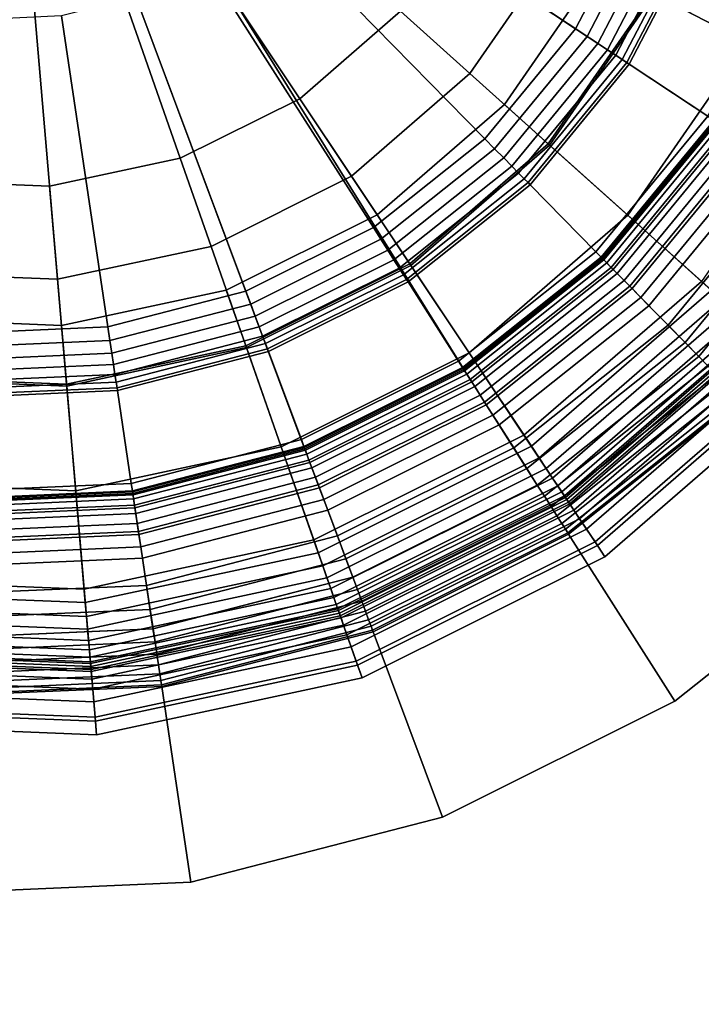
# Model space of a CAD drawing. Extents: x -43.1 to 43.1, y -41.3 to 41.3.
# Tile 338 of 656: x 12.76 to 13.528, y -14.77 to -13.661. Entities that reach past the tile are written whole.
import ezdxf

# ---------------------------------------------------------------- set-up
doc = ezdxf.new("R2010")
doc.units = 0
for name, color, linetype in [('LAMP', 7, 'CONTINUOUS'), ('LAMP_SUPPORT', 18, 'CONTINUOUS'), ('METAL_BASE', 254, 'CONTINUOUS')]:
    doc.layers.add(name, color=color, linetype=linetype)

msp = doc.modelspace()

# ---------------------------------------------------------------- linework, layer by layer
at = {"layer": 'LAMP'}
for points in [[(12.6171, -13.9975, 49.367), (12.8069, -14.0051, 49.367), (12.7422, -13.2504, 49.367), (12.4353, -13.9429, 49.367)], [(12.7934, -13.8484, 52.4972), (12.6431, -13.8424, 52.4972), (12.7422, -13.2504, 52.4972), (12.9405, -13.8169, 52.4972)], [(12.9925, -13.9653, 49.367), (13.1624, -13.8806, 49.367), (12.7422, -13.2504, 49.367), (12.8069, -14.0051, 49.367)], [(13.0752, -13.7498, 52.4972), (12.9405, -13.8169, 52.4972), (12.7422, -13.2504, 52.4972), (13.1889, -13.6513, 52.4972)], [(13.3059, -13.7563, 49.367), (13.414, -13.6002, 49.367), (12.7422, -13.2504, 49.367), (13.1624, -13.8806, 49.367)], [(13.662, -13.4645, 52.3306), (13.5799, -13.6865, 52.3306), (13.4729, -13.6308, 52.4176), (13.5445, -13.4372, 52.4176)], [(13.5466, -13.4376, 49.8664), (13.4748, -13.6318, 49.8664), (13.692, -13.7449, 49.8588), (13.7851, -13.4931, 49.8588)], [(13.3678, -13.5761, 52.4759), (13.2671, -13.7215, 52.4759), (13.1889, -13.6513, 52.4972), (13.2745, -13.5276, 52.4972)], [(13.4729, -13.6308, 52.4176), (13.3553, -13.8006, 52.4176), (13.2671, -13.7215, 52.4759), (13.3678, -13.5761, 52.4759)], [(13.414, -13.6002, 49.367), (13.3059, -13.7563, 49.367), (13.3569, -13.8021, 49.8664), (13.4748, -13.6318, 49.8664)], [(13.5799, -13.6865, 52.3306), (13.4451, -13.8811, 52.3306), (13.3553, -13.8006, 52.4176), (13.4729, -13.6308, 52.4176)], [(13.4748, -13.6318, 49.8664), (13.3569, -13.8021, 49.8664), (13.5392, -13.9656, 49.8588), (13.692, -13.7449, 49.8588)], [(13.2671, -13.7215, 52.4759), (13.1335, -13.8372, 52.4759), (13.0752, -13.7498, 52.4972), (13.1889, -13.6513, 52.4972)], [(13.6786, -13.7379, 52.2234), (13.5279, -13.9555, 52.2234), (13.4451, -13.8811, 52.3306), (13.5799, -13.6865, 52.3306)], [(13.3553, -13.8006, 52.4176), (13.1993, -13.9358, 52.4176), (13.1335, -13.8372, 52.4759), (13.2671, -13.7215, 52.4759)], [(13.1335, -13.8372, 52.4759), (12.9753, -13.9161, 52.4759), (12.9405, -13.8169, 52.4972), (13.0752, -13.7498, 52.4972)], [(13.3059, -13.7563, 49.367), (13.1624, -13.8806, 49.367), (13.2004, -13.9376, 49.8664), (13.3569, -13.8021, 49.8664)], [(13.4451, -13.8811, 52.3306), (13.2662, -14.0361, 52.3306), (13.1993, -13.9358, 52.4176), (13.3553, -13.8006, 52.4176)], [(13.3569, -13.8021, 49.8664), (13.2004, -13.9376, 49.8664), (13.3363, -14.1413, 49.8588), (13.5392, -13.9656, 49.8588)], [(12.9753, -13.9161, 52.4759), (12.8024, -13.9532, 52.4759), (12.7934, -13.8484, 52.4972), (12.9405, -13.8169, 52.4972)], [(13.1993, -13.9358, 52.4176), (13.0144, -14.028, 52.4176), (12.9753, -13.9161, 52.4759), (13.1335, -13.8372, 52.4759)], [(12.8024, -13.9532, 52.4759), (12.6257, -13.9461, 52.4759), (12.6431, -13.8424, 52.4972), (12.7934, -13.8484, 52.4972)], [(13.1624, -13.8806, 49.367), (12.9925, -13.9653, 49.367), (13.0152, -14.03, 49.8664), (13.2004, -13.9376, 49.8664)], [(13.5279, -13.9555, 52.2234), (13.3279, -14.1287, 52.2234), (13.2662, -14.0361, 52.3306), (13.4451, -13.8811, 52.3306)], [(13.0144, -14.028, 52.4176), (12.8125, -14.0712, 52.4176), (12.8024, -13.9532, 52.4759), (12.9753, -13.9161, 52.4759)], [(13.2662, -14.0361, 52.3306), (13.0543, -14.1418, 52.3306), (13.0144, -14.028, 52.4176), (13.1993, -13.9358, 52.4176)], [(13.2004, -13.9376, 49.8664), (13.0152, -14.03, 49.8664), (13.0961, -14.2611, 49.8588), (13.3363, -14.1413, 49.8588)], [(12.8125, -14.0712, 52.4176), (12.6062, -14.063, 52.4176), (12.6257, -13.9461, 52.4759), (12.8024, -13.9532, 52.4759)], [(13.5954, -14.016, 52.1042), (13.3782, -14.2041, 52.1042), (13.3279, -14.1287, 52.2234), (13.5279, -13.9555, 52.2234)], [(12.9925, -13.9653, 49.367), (12.8069, -14.0051, 49.367), (12.8127, -14.0734, 49.8664), (13.0152, -14.03, 49.8664)], [(13.5392, -13.9656, 49.8588), (13.3363, -14.1413, 49.8588), (13.345, -14.1543, 49.8601), (13.5508, -13.976, 49.8601)], [(13.5508, -13.976, 49.8601), (13.345, -14.1543, 49.8601), (13.353, -14.1663, 49.8647), (13.5616, -13.9857, 49.8647)], [(13.5616, -13.9857, 49.8647), (13.353, -14.1663, 49.8647), (13.3601, -14.177, 49.8722), (13.5711, -13.9942, 49.8722)], [(13.5711, -13.9942, 49.8722), (13.3601, -14.177, 49.8722), (13.366, -14.1859, 49.8822), (13.5791, -14.0014, 49.8822)], [(12.8069, -14.0051, 49.367), (12.6171, -13.9975, 49.367), (12.6058, -14.0651, 49.8664), (12.8127, -14.0734, 49.8664)], [(13.5791, -14.0014, 49.8822), (13.366, -14.1859, 49.8822), (13.3706, -14.1927, 49.8943), (13.5852, -14.0068, 49.8943)], [(13.5852, -14.0068, 49.8943), (13.3706, -14.1927, 49.8943), (13.3735, -14.1971, 49.9082), (13.5891, -14.0104, 49.9082)], [(13.5891, -14.0104, 49.9082), (13.3735, -14.1971, 49.9082), (13.3746, -14.1988, 49.9233), (13.5906, -14.0117, 49.9233)], [(13.5906, -14.0117, 49.9233), (13.3746, -14.1988, 49.9233), (13.3763, -14.2013, 50.1573), (13.5929, -14.0137, 50.1573)], [(13.5929, -14.0137, 50.1573), (13.3763, -14.2013, 50.1573), (13.3795, -14.2061, 50.4272), (13.5972, -14.0176, 50.4272)], [(13.639, -14.0551, 51.9815), (13.4107, -14.2529, 51.9815), (13.3782, -14.2041, 52.1042), (13.5954, -14.016, 52.1042)], [(13.0543, -14.1418, 52.3306), (12.8228, -14.1914, 52.3306), (12.8125, -14.0712, 52.4176), (13.0144, -14.028, 52.4176)], [(13.5972, -14.0176, 50.4272), (13.3795, -14.2061, 50.4272), (13.3843, -14.2133, 50.7202), (13.6036, -14.0234, 50.7202)], [(13.6036, -14.0234, 50.7202), (13.3843, -14.2133, 50.7202), (13.3906, -14.2228, 51.0232), (13.6121, -14.031, 51.0232)], [(13.0152, -14.03, 49.8664), (12.8127, -14.0734, 49.8664), (12.8336, -14.3174, 49.8588), (13.0961, -14.2611, 49.8588)], [(13.3279, -14.1287, 52.2234), (13.0911, -14.2468, 52.2234), (13.0543, -14.1418, 52.3306), (13.2662, -14.0361, 52.3306)], [(13.6121, -14.031, 51.0232), (13.3906, -14.2228, 51.0232), (13.3986, -14.2347, 51.3235), (13.6227, -14.0405, 51.3235)], [(13.6227, -14.0405, 51.3235), (13.3986, -14.2347, 51.3235), (13.4081, -14.2489, 51.6079), (13.6355, -14.052, 51.6079)], [(13.6355, -14.052, 51.6079), (13.4081, -14.2489, 51.6079), (13.4192, -14.2656, 51.8637), (13.6504, -14.0653, 51.8637)], [(13.6504, -14.0653, 51.8637), (13.4192, -14.2656, 51.8637), (13.4107, -14.2529, 51.9815), (13.639, -14.0551, 51.9815)], [(12.8127, -14.0734, 49.8664), (12.6058, -14.0651, 49.8664), (12.5654, -14.3066, 49.8588), (12.8336, -14.3174, 49.8588)], [(12.8228, -14.1914, 52.3306), (12.5863, -14.1819, 52.3306), (12.6062, -14.063, 52.4176), (12.8125, -14.0712, 52.4176)], [(13.3782, -14.2041, 52.1042), (13.121, -14.3323, 52.1042), (13.0911, -14.2468, 52.2234), (13.3279, -14.1287, 52.2234)], [(13.0911, -14.2468, 52.2234), (12.8323, -14.3023, 52.2234), (12.8228, -14.1914, 52.3306), (13.0543, -14.1418, 52.3306)], [(13.3363, -14.1413, 49.8588), (13.0961, -14.2611, 49.8588), (13.1013, -14.2759, 49.8601), (13.345, -14.1543, 49.8601)], [(13.345, -14.1543, 49.8601), (13.1013, -14.2759, 49.8601), (13.106, -14.2895, 49.8647), (13.353, -14.1663, 49.8647)], [(13.353, -14.1663, 49.8647), (13.106, -14.2895, 49.8647), (13.1102, -14.3015, 49.8722), (13.3601, -14.177, 49.8722)], [(12.8323, -14.3023, 52.2234), (12.5679, -14.2917, 52.2234), (12.5863, -14.1819, 52.3306), (12.8228, -14.1914, 52.3306)], [(13.3601, -14.177, 49.8722), (13.1102, -14.3015, 49.8722), (13.1138, -14.3117, 49.8822), (13.366, -14.1859, 49.8822)], [(13.366, -14.1859, 49.8822), (13.1138, -14.3117, 49.8822), (13.1165, -14.3194, 49.8943), (13.3706, -14.1927, 49.8943)], [(13.3706, -14.1927, 49.8943), (13.1165, -14.3194, 49.8943), (13.1183, -14.3244, 49.9082), (13.3735, -14.1971, 49.9082)], [(13.3735, -14.1971, 49.9082), (13.1183, -14.3244, 49.9082), (13.1189, -14.3263, 49.9233), (13.3746, -14.1988, 49.9233)], [(13.3746, -14.1988, 49.9233), (13.1189, -14.3263, 49.9233), (13.1199, -14.3291, 50.1573), (13.3763, -14.2013, 50.1573)], [(13.3763, -14.2013, 50.1573), (13.1199, -14.3291, 50.1573), (13.1218, -14.3346, 50.4272), (13.3795, -14.2061, 50.4272)], [(13.4107, -14.2529, 51.9815), (13.1404, -14.3877, 51.9815), (13.121, -14.3323, 52.1042), (13.3782, -14.2041, 52.1042)], [(13.3795, -14.2061, 50.4272), (13.1218, -14.3346, 50.4272), (13.1247, -14.3428, 50.7202), (13.3843, -14.2133, 50.7202)], [(13.3843, -14.2133, 50.7202), (13.1247, -14.3428, 50.7202), (13.1285, -14.3535, 51.0232), (13.3906, -14.2228, 51.0232)], [(13.3906, -14.2228, 51.0232), (13.1285, -14.3535, 51.0232), (13.1332, -14.367, 51.3235), (13.3986, -14.2347, 51.3235)], [(13.3986, -14.2347, 51.3235), (13.1332, -14.367, 51.3235), (13.1388, -14.3832, 51.6079), (13.4081, -14.2489, 51.6079)], [(13.121, -14.3323, 52.1042), (12.8401, -14.3926, 52.1042), (12.8323, -14.3023, 52.2234), (13.0911, -14.2468, 52.2234)], [(13.4081, -14.2489, 51.6079), (13.1388, -14.3832, 51.6079), (13.1455, -14.4021, 51.8637), (13.4192, -14.2656, 51.8637)], [(13.0961, -14.2611, 49.8588), (12.8336, -14.3174, 49.8588), (12.835, -14.3329, 49.8601), (13.1013, -14.2759, 49.8601)], [(13.4192, -14.2656, 51.8637), (13.1455, -14.4021, 51.8637), (13.1404, -14.3877, 51.9815), (13.4107, -14.2529, 51.9815)], [(13.1013, -14.2759, 49.8601), (12.835, -14.3329, 49.8601), (12.8362, -14.3473, 49.8647), (13.106, -14.2895, 49.8647)], [(12.8401, -14.3926, 52.1042), (12.553, -14.381, 52.1042), (12.5679, -14.2917, 52.2234), (12.8323, -14.3023, 52.2234)], [(13.106, -14.2895, 49.8647), (12.8362, -14.3473, 49.8647), (12.8373, -14.3601, 49.8722), (13.1102, -14.3015, 49.8722)], [(13.1102, -14.3015, 49.8722), (12.8373, -14.3601, 49.8722), (12.8382, -14.3707, 49.8822), (13.1138, -14.3117, 49.8822)], [(12.8336, -14.3174, 49.8588), (12.5654, -14.3066, 49.8588), (12.5628, -14.322, 49.8601), (12.835, -14.3329, 49.8601)], [(13.1138, -14.3117, 49.8822), (12.8382, -14.3707, 49.8822), (12.8389, -14.3789, 49.8943), (13.1165, -14.3194, 49.8943)], [(12.835, -14.3329, 49.8601), (12.5628, -14.322, 49.8601), (12.5605, -14.3362, 49.8647), (12.8362, -14.3473, 49.8647)], [(13.1165, -14.3194, 49.8943), (12.8389, -14.3789, 49.8943), (12.8394, -14.3842, 49.9082), (13.1183, -14.3244, 49.9082)], [(13.1183, -14.3244, 49.9082), (12.8394, -14.3842, 49.9082), (12.8395, -14.3861, 49.9233), (13.1189, -14.3263, 49.9233)], [(13.1189, -14.3263, 49.9233), (12.8395, -14.3861, 49.9233), (12.8398, -14.3892, 50.1573), (13.1199, -14.3291, 50.1573)], [(12.8362, -14.3473, 49.8647), (12.5605, -14.3362, 49.8647), (12.5583, -14.3489, 49.8722), (12.8373, -14.3601, 49.8722)], [(13.1199, -14.3291, 50.1573), (12.8398, -14.3892, 50.1573), (12.8403, -14.395, 50.4272), (13.1218, -14.3346, 50.4272)], [(13.1404, -14.3877, 51.9815), (12.8451, -14.451, 51.9815), (12.8401, -14.3926, 52.1042), (13.121, -14.3323, 52.1042)], [(13.1218, -14.3346, 50.4272), (12.8403, -14.395, 50.4272), (12.841, -14.4036, 50.7202), (13.1247, -14.3428, 50.7202)], [(12.8373, -14.3601, 49.8722), (12.5583, -14.3489, 49.8722), (12.5566, -14.3594, 49.8822), (12.8382, -14.3707, 49.8822)], [(13.1247, -14.3428, 50.7202), (12.841, -14.4036, 50.7202), (12.842, -14.4149, 51.0232), (13.1285, -14.3535, 51.0232)], [(12.8382, -14.3707, 49.8822), (12.5566, -14.3594, 49.8822), (12.5552, -14.3675, 49.8943), (12.8389, -14.3789, 49.8943)], [(13.1285, -14.3535, 51.0232), (12.842, -14.4149, 51.0232), (12.8432, -14.4292, 51.3235), (13.1332, -14.367, 51.3235)], [(12.8389, -14.3789, 49.8943), (12.5552, -14.3675, 49.8943), (12.5543, -14.3728, 49.9082), (12.8394, -14.3842, 49.9082)], [(13.1332, -14.367, 51.3235), (12.8432, -14.4292, 51.3235), (12.8447, -14.4462, 51.6079), (13.1388, -14.3832, 51.6079)], [(12.8451, -14.451, 51.9815), (12.5433, -14.4389, 51.9815), (12.553, -14.381, 52.1042), (12.8401, -14.3926, 52.1042)], [(12.8398, -14.3892, 50.1573), (12.5535, -14.3777, 50.1573), (12.5526, -14.3834, 50.4272), (12.8403, -14.395, 50.4272)], [(12.8395, -14.3861, 49.9233), (12.554, -14.3747, 49.9233), (12.5535, -14.3777, 50.1573), (12.8398, -14.3892, 50.1573)], [(12.8394, -14.3842, 49.9082), (12.5543, -14.3728, 49.9082), (12.554, -14.3747, 49.9233), (12.8395, -14.3861, 49.9233)], [(13.1388, -14.3832, 51.6079), (12.8447, -14.4462, 51.6079), (12.8464, -14.4662, 51.8637), (13.1455, -14.4021, 51.8637)], [(12.841, -14.4036, 50.7202), (12.5511, -14.3919, 50.7202), (12.5493, -14.4032, 51.0232), (12.842, -14.4149, 51.0232)], [(12.8403, -14.395, 50.4272), (12.5526, -14.3834, 50.4272), (12.5511, -14.3919, 50.7202), (12.841, -14.4036, 50.7202)], [(13.1455, -14.4021, 51.8637), (12.8464, -14.4662, 51.8637), (12.8451, -14.451, 51.9815), (13.1404, -14.3877, 51.9815)], [(12.842, -14.4149, 51.0232), (12.5493, -14.4032, 51.0232), (12.5469, -14.4172, 51.3235), (12.8432, -14.4292, 51.3235)], [(12.8432, -14.4292, 51.3235), (12.5469, -14.4172, 51.3235), (12.5441, -14.4342, 51.6079), (12.8447, -14.4462, 51.6079)], [(12.8447, -14.4462, 51.6079), (12.5441, -14.4342, 51.6079), (12.5408, -14.4539, 51.8637), (12.8464, -14.4662, 51.8637)], [(12.8464, -14.4662, 51.8637), (12.5408, -14.4539, 51.8637), (12.5433, -14.4389, 51.9815), (12.8451, -14.451, 51.9815)]]:
    msp.add_3dface(points, dxfattribs=at)
at = {"layer": 'LAMP_SUPPORT'}
for points in [[(12.7655, -13.2602, 48.7749), (12.7694, -13.246, 48.7749), (13.6352, -13.5975, 48.7749), (13.5429, -13.7748, 48.7749)], [(12.7539, -13.2694, 48.7749), (12.7655, -13.2602, 48.7749), (13.2593, -14.0534, 48.7749), (13.0804, -14.1426, 48.7749)], [(12.7655, -13.2602, 48.7749), (13.5429, -13.7748, 48.7749), (13.4157, -13.929, 48.7749), (13.2593, -14.0534, 48.7749)], [(12.7539, -13.2694, 48.7749), (13.0804, -14.1426, 48.7749), (12.8869, -14.1927, 48.7749), (12.6872, -14.2014, 48.7749)], [(13.3862, -13.6711, 44.9914), (13.4603, -13.5286, 44.9914), (13.1308, -13.3988, 44.9914), (13.0909, -13.4756, 44.9914)], [(13.284, -13.795, 44.9914), (13.3862, -13.6711, 44.9914), (13.0909, -13.4756, 44.9914), (13.0358, -13.5424, 44.9914)], [(13.3992, -13.6796, 44.9931), (13.4748, -13.5343, 44.9931), (13.4603, -13.5286, 44.9914), (13.3862, -13.6711, 44.9914)], [(13.4112, -13.6876, 44.9979), (13.4883, -13.5396, 44.9979), (13.4748, -13.5343, 44.9931), (13.3992, -13.6796, 44.9931)], [(13.422, -13.6948, 45.0055), (13.5003, -13.5444, 45.0055), (13.4883, -13.5396, 44.9979), (13.4112, -13.6876, 44.9979)], [(13.1583, -13.895, 44.9914), (13.284, -13.795, 44.9914), (13.0358, -13.5424, 44.9914), (12.9681, -13.5963, 44.9914)], [(13.4313, -13.7009, 45.0155), (13.5106, -13.5484, 45.0155), (13.5003, -13.5444, 45.0055), (13.422, -13.6948, 45.0055)], [(13.4387, -13.7058, 45.0276), (13.5189, -13.5517, 45.0276), (13.5106, -13.5484, 45.0155), (13.4313, -13.7009, 45.0155)], [(13.4439, -13.7092, 45.0415), (13.5247, -13.554, 45.0415), (13.5189, -13.5517, 45.0276), (13.4387, -13.7058, 45.0276)], [(13.4466, -13.711, 45.0568), (13.5277, -13.5552, 45.0568), (13.5247, -13.554, 45.0415), (13.4439, -13.7092, 45.0415)], [(13.535, -13.7696, 46.0789), (13.6264, -13.594, 46.0789), (13.5277, -13.5552, 45.0568), (13.4466, -13.711, 45.0568)], [(13.0146, -13.9666, 44.9914), (13.1583, -13.895, 44.9914), (12.9681, -13.5963, 44.9914), (12.8906, -13.6349, 44.9914)], [(12.8591, -14.0068, 44.9914), (13.0146, -13.9666, 44.9914), (12.8906, -13.6349, 44.9914), (12.8068, -13.6566, 44.9914)], [(12.6987, -14.0138, 44.9914), (12.8591, -14.0068, 44.9914), (12.8068, -13.6566, 44.9914), (12.7203, -13.6604, 44.9914)], [(13.2949, -13.8061, 44.9931), (13.3992, -13.6796, 44.9931), (13.3862, -13.6711, 44.9914), (13.284, -13.795, 44.9914)], [(13.3051, -13.8164, 44.9979), (13.4112, -13.6876, 44.9979), (13.3992, -13.6796, 44.9931), (13.2949, -13.8061, 44.9931)], [(13.3141, -13.8256, 45.0055), (13.422, -13.6948, 45.0055), (13.4112, -13.6876, 44.9979), (13.3051, -13.8164, 44.9979)], [(13.3219, -13.8335, 45.0155), (13.4313, -13.7009, 45.0155), (13.422, -13.6948, 45.0055), (13.3141, -13.8256, 45.0055)], [(13.3281, -13.8399, 45.0276), (13.4387, -13.7058, 45.0276), (13.4313, -13.7009, 45.0155), (13.3219, -13.8335, 45.0155)], [(13.3325, -13.8443, 45.0415), (13.4439, -13.7092, 45.0415), (13.4387, -13.7058, 45.0276), (13.3281, -13.8399, 45.0276)], [(13.3348, -13.8467, 45.0568), (13.4466, -13.711, 45.0568), (13.4439, -13.7092, 45.0415), (13.3325, -13.8443, 45.0415)], [(13.4091, -13.9223, 46.0789), (13.535, -13.7696, 46.0789), (13.4466, -13.711, 45.0568), (13.3348, -13.8467, 45.0568)], [(13.4149, -13.9282, 46.0942), (13.5419, -13.7742, 46.0942), (13.535, -13.7696, 46.0789), (13.4091, -13.9223, 46.0789)], [(13.4285, -13.942, 46.1081), (13.5581, -13.7848, 46.1081), (13.5419, -13.7742, 46.0942), (13.4149, -13.9282, 46.0942)], [(13.4157, -13.929, 48.7749), (13.5429, -13.7748, 48.7749), (13.5443, -13.7757, 49.6786), (13.4169, -13.9302, 49.6786)], [(13.4169, -13.9302, 49.6786), (13.5443, -13.7757, 49.6786), (13.5456, -13.7766, 49.6925), (13.418, -13.9314, 49.6925)], [(13.418, -13.9314, 49.6925), (13.5456, -13.7766, 49.6925), (13.5495, -13.7791, 49.7054), (13.4213, -13.9346, 49.7054)], [(13.4213, -13.9346, 49.7054), (13.5495, -13.7791, 49.7054), (13.5555, -13.7831, 49.7167), (13.4263, -13.9398, 49.7167)], [(13.4263, -13.9398, 49.7167), (13.5555, -13.7831, 49.7167), (13.5633, -13.7883, 49.7261), (13.4329, -13.9465, 49.7261)], [(13.1667, -13.9081, 44.9931), (13.2949, -13.8061, 44.9931), (13.284, -13.795, 44.9914), (13.1583, -13.895, 44.9914)], [(13.4472, -13.9611, 46.1202), (13.5804, -13.7996, 46.1202), (13.5581, -13.7848, 46.1081), (13.4285, -13.942, 46.1081)], [(13.4329, -13.9465, 49.7261), (13.5633, -13.7883, 49.7261), (13.5728, -13.7946, 49.7333), (13.4409, -13.9546, 49.7333)], [(13.4409, -13.9546, 49.7333), (13.5728, -13.7946, 49.7333), (13.5834, -13.8016, 49.7378), (13.4498, -13.9637, 49.7378)], [(13.1745, -13.9203, 44.9979), (13.3051, -13.8164, 44.9979), (13.2949, -13.8061, 44.9931), (13.1667, -13.9081, 44.9931)], [(13.4687, -13.9829, 46.1302), (13.6059, -13.8165, 46.1302), (13.5804, -13.7996, 46.1202), (13.4472, -13.9611, 46.1202)], [(13.4498, -13.9637, 49.7378), (13.5834, -13.8016, 49.7378), (13.5951, -13.8093, 49.7394), (13.4596, -13.9737, 49.7394)], [(13.1814, -13.9312, 45.0055), (13.3141, -13.8256, 45.0055), (13.3051, -13.8164, 44.9979), (13.1745, -13.9203, 44.9979)], [(13.4596, -13.9737, 49.7394), (13.5951, -13.8093, 49.7394), (13.6728, -13.8608, 49.7394), (13.525, -14.0402, 49.7394)], [(13.4903, -14.0049, 46.1378), (13.6316, -13.8335, 46.1378), (13.6059, -13.8165, 46.1302), (13.4687, -13.9829, 46.1302)], [(13.1874, -13.9406, 45.0155), (13.3219, -13.8335, 45.0155), (13.3141, -13.8256, 45.0055), (13.1814, -13.9312, 45.0055)], [(13.1922, -13.948, 45.0276), (13.3281, -13.8399, 45.0276), (13.3219, -13.8335, 45.0155), (13.1874, -13.9406, 45.0155)], [(13.1955, -13.9533, 45.0415), (13.3325, -13.8443, 45.0415), (13.3281, -13.8399, 45.0276), (13.1922, -13.948, 45.0276)], [(13.5096, -14.0245, 46.1425), (13.6545, -13.8487, 46.1425), (13.6316, -13.8335, 46.1378), (13.4903, -14.0049, 46.1378)], [(13.1973, -13.9561, 45.0568), (13.3348, -13.8467, 45.0568), (13.3325, -13.8443, 45.0415), (13.1955, -13.9533, 45.0415)], [(13.2542, -14.0455, 46.0789), (13.4091, -13.9223, 46.0789), (13.3348, -13.8467, 45.0568), (13.1973, -13.9561, 45.0568)], [(13.525, -14.0402, 46.1442), (13.6728, -13.8608, 46.1442), (13.6545, -13.8487, 46.1425), (13.5096, -14.0245, 46.1425)], [(13.5355, -14.0509, 46.146), (13.6854, -13.8691, 46.146), (13.6728, -13.8608, 46.1442), (13.525, -14.0402, 46.1442)], [(13.525, -14.0402, 49.7394), (13.6728, -13.8608, 49.7394), (13.6854, -13.8691, 49.7377), (13.5355, -14.0509, 49.7377)], [(13.0201, -13.9812, 44.9931), (13.1667, -13.9081, 44.9931), (13.1583, -13.895, 44.9914), (13.0146, -13.9666, 44.9914)], [(13.0251, -13.9947, 44.9979), (13.1745, -13.9203, 44.9979), (13.1667, -13.9081, 44.9931), (13.0201, -13.9812, 44.9931)], [(13.0297, -14.0069, 45.0055), (13.1814, -13.9312, 45.0055), (13.1745, -13.9203, 44.9979), (13.0251, -13.9947, 44.9979)], [(13.2587, -14.0525, 46.0942), (13.4149, -13.9282, 46.0942), (13.4091, -13.9223, 46.0789), (13.2542, -14.0455, 46.0789)], [(13.2691, -14.0688, 46.1081), (13.4285, -13.942, 46.1081), (13.4149, -13.9282, 46.0942), (13.2587, -14.0525, 46.0942)], [(13.0335, -14.0173, 45.0155), (13.1874, -13.9406, 45.0155), (13.1814, -13.9312, 45.0055), (13.0297, -14.0069, 45.0055)], [(13.2593, -14.0534, 48.7749), (13.4157, -13.929, 48.7749), (13.4169, -13.9302, 49.6786), (13.2602, -14.0548, 49.6786)], [(13.2602, -14.0548, 49.6786), (13.4169, -13.9302, 49.6786), (13.418, -13.9314, 49.6925), (13.2611, -14.0562, 49.6925)], [(13.2611, -14.0562, 49.6925), (13.418, -13.9314, 49.6925), (13.4213, -13.9346, 49.7054), (13.2635, -14.0601, 49.7054)], [(13.2635, -14.0601, 49.7054), (13.4213, -13.9346, 49.7054), (13.4263, -13.9398, 49.7167), (13.2674, -14.0662, 49.7167)], [(13.0367, -14.0256, 45.0276), (13.1922, -13.948, 45.0276), (13.1874, -13.9406, 45.0155), (13.0335, -14.0173, 45.0155)], [(13.0388, -14.0314, 45.0415), (13.1955, -13.9533, 45.0415), (13.1922, -13.948, 45.0276), (13.0367, -14.0256, 45.0276)], [(13.2674, -14.0662, 49.7167), (13.4263, -13.9398, 49.7167), (13.4329, -13.9465, 49.7261), (13.2725, -14.0741, 49.7261)], [(13.2835, -14.0914, 46.1202), (13.4472, -13.9611, 46.1202), (13.4285, -13.942, 46.1081), (13.2691, -14.0688, 46.1081)], [(13.2725, -14.0741, 49.7261), (13.4329, -13.9465, 49.7261), (13.4409, -13.9546, 49.7333), (13.2786, -14.0837, 49.7333)], [(13.04, -14.0345, 45.0568), (13.1973, -13.9561, 45.0568), (13.1955, -13.9533, 45.0415), (13.0388, -14.0314, 45.0415)], [(13.0771, -14.1338, 46.0789), (13.2542, -14.0455, 46.0789), (13.1973, -13.9561, 45.0568), (13.04, -14.0345, 45.0568)], [(13.2786, -14.0837, 49.7333), (13.4409, -13.9546, 49.7333), (13.4498, -13.9637, 49.7378), (13.2854, -14.0945, 49.7378)], [(13.2999, -14.1172, 46.1302), (13.4687, -13.9829, 46.1302), (13.4472, -13.9611, 46.1202), (13.2835, -14.0914, 46.1202)], [(12.8614, -14.0222, 44.9931), (13.0201, -13.9812, 44.9931), (13.0146, -13.9666, 44.9914), (12.8591, -14.0068, 44.9914)], [(13.2854, -14.0945, 49.7378), (13.4498, -13.9637, 49.7378), (13.4596, -13.9737, 49.7394), (13.2929, -14.1062, 49.7394)], [(12.8636, -14.0365, 44.9979), (13.0251, -13.9947, 44.9979), (13.0201, -13.9812, 44.9931), (12.8614, -14.0222, 44.9931)], [(13.2929, -14.1062, 49.7394), (13.4596, -13.9737, 49.7394), (13.525, -14.0402, 49.7394), (13.343, -14.1849, 49.7394)], [(13.3165, -14.1432, 46.1378), (13.4903, -14.0049, 46.1378), (13.4687, -13.9829, 46.1302), (13.2999, -14.1172, 46.1302)], [(12.8655, -14.0493, 45.0055), (13.0297, -14.0069, 45.0055), (13.0251, -13.9947, 44.9979), (12.8636, -14.0365, 44.9979)], [(13.3313, -14.1664, 46.1425), (13.5096, -14.0245, 46.1425), (13.4903, -14.0049, 46.1378), (13.3165, -14.1432, 46.1378)], [(12.6977, -14.0294, 44.9931), (12.8614, -14.0222, 44.9931), (12.8591, -14.0068, 44.9914), (12.6987, -14.0138, 44.9914)], [(12.8671, -14.0603, 45.0155), (13.0335, -14.0173, 45.0155), (13.0297, -14.0069, 45.0055), (12.8655, -14.0493, 45.0055)], [(12.8684, -14.0691, 45.0276), (13.0367, -14.0256, 45.0276), (13.0335, -14.0173, 45.0155), (12.8671, -14.0603, 45.0155)], [(12.6969, -14.0438, 44.9979), (12.8636, -14.0365, 44.9979), (12.8614, -14.0222, 44.9931), (12.6977, -14.0294, 44.9931)], [(12.8694, -14.0753, 45.0415), (13.0388, -14.0314, 45.0415), (13.0367, -14.0256, 45.0276), (12.8684, -14.0691, 45.0276)], [(13.343, -14.1849, 46.1442), (13.525, -14.0402, 46.1442), (13.5096, -14.0245, 46.1425), (13.3313, -14.1664, 46.1425)], [(12.6961, -14.0567, 45.0055), (12.8655, -14.0493, 45.0055), (12.8636, -14.0365, 44.9979), (12.6969, -14.0438, 44.9979)], [(12.8698, -14.0785, 45.0568), (13.04, -14.0345, 45.0568), (13.0388, -14.0314, 45.0415), (12.8694, -14.0753, 45.0415)], [(12.8855, -14.1833, 46.0789), (13.0771, -14.1338, 46.0789), (13.04, -14.0345, 45.0568), (12.8698, -14.0785, 45.0568)], [(12.6954, -14.0678, 45.0155), (12.8671, -14.0603, 45.0155), (12.8655, -14.0493, 45.0055), (12.6961, -14.0567, 45.0055)], [(13.08, -14.1416, 46.0942), (13.2587, -14.0525, 46.0942), (13.2542, -14.0455, 46.0789), (13.0771, -14.1338, 46.0789)], [(13.3511, -14.1976, 46.146), (13.5355, -14.0509, 46.146), (13.525, -14.0402, 46.1442), (13.343, -14.1849, 46.1442)], [(13.343, -14.1849, 49.7394), (13.525, -14.0402, 49.7394), (13.5355, -14.0509, 49.7377), (13.3511, -14.1976, 49.7377)], [(12.6949, -14.0766, 45.0276), (12.8684, -14.0691, 45.0276), (12.8671, -14.0603, 45.0155), (12.6954, -14.0678, 45.0155)], [(13.0868, -14.1597, 46.1081), (13.2691, -14.0688, 46.1081), (13.2587, -14.0525, 46.0942), (13.08, -14.1416, 46.0942)], [(13.0804, -14.1426, 48.7749), (13.2593, -14.0534, 48.7749), (13.2602, -14.0548, 49.6786), (13.081, -14.1442, 49.6786)], [(13.081, -14.1442, 49.6786), (13.2602, -14.0548, 49.6786), (13.2611, -14.0562, 49.6925), (13.0816, -14.1457, 49.6925)], [(13.0816, -14.1457, 49.6925), (13.2611, -14.0562, 49.6925), (13.2635, -14.0601, 49.7054), (13.0832, -14.15, 49.7054)], [(13.0832, -14.15, 49.7054), (13.2635, -14.0601, 49.7054), (13.2674, -14.0662, 49.7167), (13.0857, -14.1568, 49.7167)], [(13.3586, -14.2092, 46.1509), (13.5452, -14.0608, 46.1509), (13.5355, -14.0509, 46.146), (13.3511, -14.1976, 46.146)], [(13.3511, -14.1976, 49.7377), (13.5355, -14.0509, 49.7377), (13.5452, -14.0608, 49.7328), (13.3586, -14.2092, 49.7328)], [(13.3651, -14.2195, 46.1587), (13.5538, -14.0695, 46.1587), (13.5452, -14.0608, 46.1509), (13.3586, -14.2092, 46.1509)], [(13.3586, -14.2092, 49.7328), (13.5452, -14.0608, 49.7328), (13.5538, -14.0695, 49.725), (13.3651, -14.2195, 49.725)], [(12.6945, -14.0829, 45.0415), (12.8694, -14.0753, 45.0415), (12.8684, -14.0691, 45.0276), (12.6949, -14.0766, 45.0276)], [(13.0857, -14.1568, 49.7167), (13.2674, -14.0662, 49.7167), (13.2725, -14.0741, 49.7261), (13.089, -14.1656, 49.7261)], [(13.0962, -14.1847, 46.1202), (13.2835, -14.0914, 46.1202), (13.2691, -14.0688, 46.1081), (13.0868, -14.1597, 46.1081)], [(13.3706, -14.2281, 46.1688), (13.5609, -14.0767, 46.1688), (13.5538, -14.0695, 46.1587), (13.3651, -14.2195, 46.1587)], [(13.3651, -14.2195, 49.725), (13.5538, -14.0695, 49.725), (13.5609, -14.0767, 49.7148), (13.3706, -14.2281, 49.7148)], [(12.6878, -14.192, 46.0789), (12.8855, -14.1833, 46.0789), (12.8698, -14.0785, 45.0568), (12.6943, -14.0862, 45.0568)], [(12.6943, -14.0862, 45.0568), (12.8698, -14.0785, 45.0568), (12.8694, -14.0753, 45.0415), (12.6945, -14.0829, 45.0415)], [(13.089, -14.1656, 49.7261), (13.2725, -14.0741, 49.7261), (13.2786, -14.0837, 49.7333), (13.093, -14.1762, 49.7333)], [(13.093, -14.1762, 49.7333), (13.2786, -14.0837, 49.7333), (13.2854, -14.0945, 49.7378), (13.0975, -14.1882, 49.7378)], [(13.3747, -14.2346, 46.181), (13.5663, -14.0823, 46.181), (13.5609, -14.0767, 46.1688), (13.3706, -14.2281, 46.1688)], [(13.3706, -14.2281, 49.7148), (13.5609, -14.0767, 49.7148), (13.5663, -14.0823, 49.7026), (13.3747, -14.2346, 49.7026)], [(13.3774, -14.2388, 46.1948), (13.5698, -14.0858, 46.1948), (13.5663, -14.0823, 46.181), (13.3747, -14.2346, 46.181)], [(13.3747, -14.2346, 49.7026), (13.5663, -14.0823, 49.7026), (13.5698, -14.0858, 49.6888), (13.3774, -14.2388, 49.6888)], [(13.1069, -14.2134, 46.1302), (13.2999, -14.1172, 46.1302), (13.2835, -14.0914, 46.1202), (13.0962, -14.1847, 46.1202)], [(13.0975, -14.1882, 49.7378), (13.2854, -14.0945, 49.7378), (13.2929, -14.1062, 49.7394), (13.1024, -14.2013, 49.7394)], [(13.3783, -14.2403, 46.2099), (13.571, -14.087, 46.2099), (13.5698, -14.0858, 46.1948), (13.3774, -14.2388, 46.1948)], [(13.3774, -14.2388, 49.6888), (13.5698, -14.0858, 49.6888), (13.571, -14.087, 49.6738), (13.3783, -14.2403, 49.6738)], [(13.3783, -14.2403, 49.6738), (13.571, -14.087, 49.6738), (13.571, -14.087, 46.2099), (13.3783, -14.2403, 46.2099)], [(13.1024, -14.2013, 49.7394), (13.2929, -14.1062, 49.7394), (13.343, -14.1849, 49.7394), (13.135, -14.2886, 49.7394)], [(13.1177, -14.2423, 46.1378), (13.3165, -14.1432, 46.1378), (13.2999, -14.1172, 46.1302), (13.1069, -14.2134, 46.1302)], [(12.8867, -14.1916, 46.0942), (13.08, -14.1416, 46.0942), (13.0771, -14.1338, 46.0789), (12.8855, -14.1833, 46.0789)], [(12.8896, -14.2107, 46.1081), (13.0868, -14.1597, 46.1081), (13.08, -14.1416, 46.0942), (12.8867, -14.1916, 46.0942)], [(12.8869, -14.1927, 48.7749), (13.0804, -14.1426, 48.7749), (13.081, -14.1442, 49.6786), (12.8871, -14.1943, 49.6786)], [(12.8871, -14.1943, 49.6786), (13.081, -14.1442, 49.6786), (13.0816, -14.1457, 49.6925), (12.8874, -14.1959, 49.6925)], [(12.8874, -14.1959, 49.6925), (13.0816, -14.1457, 49.6925), (13.0832, -14.15, 49.7054), (12.8881, -14.2005, 49.7054)], [(12.8881, -14.2005, 49.7054), (13.0832, -14.15, 49.7054), (13.0857, -14.1568, 49.7167), (12.8891, -14.2076, 49.7167)], [(13.1273, -14.2681, 46.1425), (13.3313, -14.1664, 46.1425), (13.3165, -14.1432, 46.1378), (13.1177, -14.2423, 46.1378)], [(12.8891, -14.2076, 49.7167), (13.0857, -14.1568, 49.7167), (13.089, -14.1656, 49.7261), (12.8905, -14.2169, 49.7261)], [(12.8936, -14.2371, 46.1202), (13.0962, -14.1847, 46.1202), (13.0868, -14.1597, 46.1081), (12.8896, -14.2107, 46.1081)], [(12.8905, -14.2169, 49.7261), (13.089, -14.1656, 49.7261), (13.093, -14.1762, 49.7333), (12.8922, -14.2281, 49.7333)], [(13.135, -14.2886, 46.1442), (13.343, -14.1849, 46.1442), (13.3313, -14.1664, 46.1425), (13.1273, -14.2681, 46.1425)], [(12.6873, -14.2003, 46.0942), (12.8867, -14.1916, 46.0942), (12.8855, -14.1833, 46.0789), (12.6878, -14.192, 46.0789)], [(12.8922, -14.2281, 49.7333), (13.093, -14.1762, 49.7333), (13.0975, -14.1882, 49.7378), (12.8941, -14.2408, 49.7378)], [(12.6861, -14.2196, 46.1081), (12.8896, -14.2107, 46.1081), (12.8867, -14.1916, 46.0942), (12.6873, -14.2003, 46.0942)], [(12.6871, -14.203, 49.6786), (12.8871, -14.1943, 49.6786), (12.8874, -14.1959, 49.6925), (12.687, -14.2047, 49.6925)], [(12.6872, -14.2014, 48.7749), (12.8869, -14.1927, 48.7749), (12.8871, -14.1943, 49.6786), (12.6871, -14.203, 49.6786)], [(12.8981, -14.2674, 46.1302), (13.1069, -14.2134, 46.1302), (13.0962, -14.1847, 46.1202), (12.8936, -14.2371, 46.1202)], [(12.8941, -14.2408, 49.7378), (13.0975, -14.1882, 49.7378), (13.1024, -14.2013, 49.7394), (12.8962, -14.2546, 49.7394)], [(13.1403, -14.3027, 46.146), (13.3511, -14.1976, 46.146), (13.343, -14.1849, 46.1442), (13.135, -14.2886, 46.1442)], [(13.135, -14.2886, 49.7394), (13.343, -14.1849, 49.7394), (13.3511, -14.1976, 49.7377), (13.1403, -14.3027, 49.7377)], [(12.6867, -14.2093, 49.7054), (12.8881, -14.2005, 49.7054), (12.8891, -14.2076, 49.7167), (12.6863, -14.2164, 49.7167)], [(12.687, -14.2047, 49.6925), (12.8874, -14.1959, 49.6925), (12.8881, -14.2005, 49.7054), (12.6867, -14.2093, 49.7054)], [(12.8962, -14.2546, 49.7394), (13.1024, -14.2013, 49.7394), (13.135, -14.2886, 49.7394), (12.9099, -14.3468, 49.7394)], [(13.1451, -14.3157, 46.1509), (13.3586, -14.2092, 46.1509), (13.3511, -14.1976, 46.146), (13.1403, -14.3027, 46.146)], [(13.1403, -14.3027, 49.7377), (13.3511, -14.1976, 49.7377), (13.3586, -14.2092, 49.7328), (13.1451, -14.3157, 49.7328)], [(12.6845, -14.2463, 46.1202), (12.8936, -14.2371, 46.1202), (12.8896, -14.2107, 46.1081), (12.6861, -14.2196, 46.1081)], [(12.6857, -14.2259, 49.7261), (12.8905, -14.2169, 49.7261), (12.8922, -14.2281, 49.7333), (12.685, -14.2372, 49.7333)], [(12.6863, -14.2164, 49.7167), (12.8891, -14.2076, 49.7167), (12.8905, -14.2169, 49.7261), (12.6857, -14.2259, 49.7261)], [(12.9026, -14.2979, 46.1378), (13.1177, -14.2423, 46.1378), (13.1069, -14.2134, 46.1302), (12.8981, -14.2674, 46.1302)], [(13.1494, -14.3271, 46.1587), (13.3651, -14.2195, 46.1587), (13.3586, -14.2092, 46.1509), (13.1451, -14.3157, 46.1509)], [(13.1451, -14.3157, 49.7328), (13.3586, -14.2092, 49.7328), (13.3651, -14.2195, 49.725), (13.1494, -14.3271, 49.725)], [(13.1529, -14.3366, 46.1688), (13.3706, -14.2281, 46.1688), (13.3651, -14.2195, 46.1587), (13.1494, -14.3271, 46.1587)], [(13.1494, -14.3271, 49.725), (13.3651, -14.2195, 49.725), (13.3706, -14.2281, 49.7148), (13.1529, -14.3366, 49.7148)], [(12.6826, -14.2768, 46.1302), (12.8981, -14.2674, 46.1302), (12.8936, -14.2371, 46.1202), (12.6845, -14.2463, 46.1202)], [(12.685, -14.2372, 49.7333), (12.8922, -14.2281, 49.7333), (12.8941, -14.2408, 49.7378), (12.6842, -14.25, 49.7378)], [(13.1557, -14.3439, 46.181), (13.3747, -14.2346, 46.181), (13.3706, -14.2281, 46.1688), (13.1529, -14.3366, 46.1688)], [(13.1529, -14.3366, 49.7148), (13.3706, -14.2281, 49.7148), (13.3747, -14.2346, 49.7026), (13.1557, -14.3439, 49.7026)], [(13.1574, -14.3485, 46.1948), (13.3774, -14.2388, 46.1948), (13.3747, -14.2346, 46.181), (13.1557, -14.3439, 46.181)], [(13.1557, -14.3439, 49.7026), (13.3747, -14.2346, 49.7026), (13.3774, -14.2388, 49.6888), (13.1574, -14.3485, 49.6888)], [(13.158, -14.3501, 46.2099), (13.3783, -14.2403, 46.2099), (13.3774, -14.2388, 46.1948), (13.1574, -14.3485, 46.1948)], [(13.1574, -14.3485, 49.6888), (13.3774, -14.2388, 49.6888), (13.3783, -14.2403, 49.6738), (13.158, -14.3501, 49.6738)], [(12.6842, -14.25, 49.7378), (12.8941, -14.2408, 49.7378), (12.8962, -14.2546, 49.7394), (12.6834, -14.2639, 49.7394)], [(12.9067, -14.3251, 46.1425), (13.1273, -14.2681, 46.1425), (13.1177, -14.2423, 46.1378), (12.9026, -14.2979, 46.1378)], [(13.158, -14.3501, 49.6738), (13.3783, -14.2403, 49.6738), (13.3783, -14.2403, 46.2099), (13.158, -14.3501, 46.2099)], [(12.6834, -14.2639, 49.7394), (12.8962, -14.2546, 49.7394), (12.9099, -14.3468, 49.7394), (12.6777, -14.357, 49.7394)], [(12.6807, -14.3076, 46.1378), (12.9026, -14.2979, 46.1378), (12.8981, -14.2674, 46.1302), (12.6826, -14.2768, 46.1302)], [(12.91, -14.3468, 46.1442), (13.135, -14.2886, 46.1442), (13.1273, -14.2681, 46.1425), (12.9067, -14.3251, 46.1425)], [(12.9099, -14.3468, 49.7394), (13.135, -14.2886, 49.7394), (13.1403, -14.3027, 49.7377), (12.9122, -14.3617, 49.7377)], [(12.9122, -14.3617, 46.146), (13.1403, -14.3027, 46.146), (13.135, -14.2886, 46.1442), (12.91, -14.3468, 46.1442)], [(12.679, -14.335, 46.1425), (12.9067, -14.3251, 46.1425), (12.9026, -14.2979, 46.1378), (12.6807, -14.3076, 46.1378)], [(12.9142, -14.3754, 46.1509), (13.1451, -14.3157, 46.1509), (13.1403, -14.3027, 46.146), (12.9122, -14.3617, 46.146)], [(12.9122, -14.3617, 49.7377), (13.1403, -14.3027, 49.7377), (13.1451, -14.3157, 49.7328), (12.9142, -14.3754, 49.7328)], [(12.916, -14.3874, 46.1587), (13.1494, -14.3271, 46.1587), (13.1451, -14.3157, 46.1509), (12.9142, -14.3754, 46.1509)], [(12.9142, -14.3754, 49.7328), (13.1451, -14.3157, 49.7328), (13.1494, -14.3271, 49.725), (12.916, -14.3874, 49.725)], [(12.6777, -14.357, 46.1442), (12.91, -14.3468, 46.1442), (12.9067, -14.3251, 46.1425), (12.679, -14.335, 46.1425)], [(12.9175, -14.3975, 46.1688), (13.1529, -14.3366, 46.1688), (13.1494, -14.3271, 46.1587), (12.916, -14.3874, 46.1587)], [(12.916, -14.3874, 49.725), (13.1494, -14.3271, 49.725), (13.1529, -14.3366, 49.7148), (12.9175, -14.3975, 49.7148)], [(12.9187, -14.4052, 46.181), (13.1557, -14.3439, 46.181), (13.1529, -14.3366, 46.1688), (12.9175, -14.3975, 46.1688)], [(12.9175, -14.3975, 49.7148), (13.1529, -14.3366, 49.7148), (13.1557, -14.3439, 49.7026), (12.9187, -14.4052, 49.7026)], [(12.6768, -14.372, 46.146), (12.9122, -14.3617, 46.146), (12.91, -14.3468, 46.1442), (12.6777, -14.357, 46.1442)], [(12.6777, -14.357, 49.7394), (12.9099, -14.3468, 49.7394), (12.9122, -14.3617, 49.7377), (12.6768, -14.372, 49.7377)], [(12.9194, -14.4101, 46.1948), (13.1574, -14.3485, 46.1948), (13.1557, -14.3439, 46.181), (12.9187, -14.4052, 46.181)], [(12.9187, -14.4052, 49.7026), (13.1557, -14.3439, 49.7026), (13.1574, -14.3485, 49.6888), (12.9194, -14.4101, 49.6888)], [(12.9197, -14.4118, 46.2099), (13.158, -14.3501, 46.2099), (13.1574, -14.3485, 46.1948), (12.9194, -14.4101, 46.1948)], [(12.9194, -14.4101, 49.6888), (13.1574, -14.3485, 49.6888), (13.158, -14.3501, 49.6738), (12.9197, -14.4118, 49.6738)], [(12.9197, -14.4118, 49.6738), (13.158, -14.3501, 49.6738), (13.158, -14.3501, 46.2099), (12.9197, -14.4118, 46.2099)], [(12.6759, -14.3858, 46.1509), (12.9142, -14.3754, 46.1509), (12.9122, -14.3617, 46.146), (12.6768, -14.372, 46.146)], [(12.6768, -14.372, 49.7377), (12.9122, -14.3617, 49.7377), (12.9142, -14.3754, 49.7328), (12.6759, -14.3858, 49.7328)], [(12.6752, -14.3979, 46.1587), (12.916, -14.3874, 46.1587), (12.9142, -14.3754, 46.1509), (12.6759, -14.3858, 46.1509)], [(12.6759, -14.3858, 49.7328), (12.9142, -14.3754, 49.7328), (12.916, -14.3874, 49.725), (12.6752, -14.3979, 49.725)], [(12.6746, -14.4081, 46.1688), (12.9175, -14.3975, 46.1688), (12.916, -14.3874, 46.1587), (12.6752, -14.3979, 46.1587)], [(12.6752, -14.3979, 49.725), (12.916, -14.3874, 49.725), (12.9175, -14.3975, 49.7148), (12.6746, -14.4081, 49.7148)], [(12.6738, -14.4208, 46.1948), (12.9194, -14.4101, 46.1948), (12.9187, -14.4052, 46.181), (12.6741, -14.4158, 46.181)], [(12.6741, -14.4158, 49.7026), (12.9187, -14.4052, 49.7026), (12.9194, -14.4101, 49.6888), (12.6738, -14.4208, 49.6888)], [(12.6741, -14.4158, 46.181), (12.9187, -14.4052, 46.181), (12.9175, -14.3975, 46.1688), (12.6746, -14.4081, 46.1688)], [(12.6746, -14.4081, 49.7148), (12.9175, -14.3975, 49.7148), (12.9187, -14.4052, 49.7026), (12.6741, -14.4158, 49.7026)], [(12.6737, -14.4225, 46.2099), (12.9197, -14.4118, 46.2099), (12.9194, -14.4101, 46.1948), (12.6738, -14.4208, 46.1948)], [(12.6738, -14.4208, 49.6888), (12.9194, -14.4101, 49.6888), (12.9197, -14.4118, 49.6738), (12.6737, -14.4225, 49.6738)], [(12.6737, -14.4225, 49.6738), (12.9197, -14.4118, 49.6738), (12.9197, -14.4118, 46.2099), (12.6737, -14.4225, 46.2099)]]:
    msp.add_3dface(points, dxfattribs=at)
at = {"layer": 'METAL_BASE'}
for points in [[(17.7533, -27.6395, 39.312), (17.7227, -27.6588, 39.447), (1.0255, -1.2631, 39.447), (1.0561, -1.2438, 39.312)], [(17.7227, -27.6588, 39.1769), (17.7533, -27.6395, 39.312), (1.0561, -1.2438, 39.312), (1.0255, -1.2631, 39.1769)], [(17.7227, -27.6588, 39.447), (17.6391, -27.7117, 39.5459), (0.9419, -1.316, 39.5459), (1.0255, -1.2631, 39.447)], [(17.6391, -27.7117, 39.0781), (17.7227, -27.6588, 39.1769), (1.0255, -1.2631, 39.1769), (0.9419, -1.316, 39.0781)], [(17.6391, -27.7117, 39.5459), (17.525, -27.7839, 39.5821), (0.8278, -1.3882, 39.5821), (0.9419, -1.316, 39.5459)], [(17.525, -27.7839, 39.0419), (17.6391, -27.7117, 39.0781), (0.9419, -1.316, 39.0781), (0.8278, -1.3882, 39.0419)], [(17.525, -27.7839, 39.5821), (17.4109, -27.8561, 39.5459), (0.7137, -1.4604, 39.5459), (0.8278, -1.3882, 39.5821)], [(17.4109, -27.8561, 39.0781), (17.525, -27.7839, 39.0419), (0.8278, -1.3882, 39.0419), (0.7137, -1.4604, 39.0781)], [(14.252, -39.4095, 30.106), (14.2179, -39.4216, 30.241), (0.7699, -1.4457, 30.241), (0.8041, -1.4336, 30.106)], [(14.2179, -39.4216, 29.9709), (14.252, -39.4095, 30.106), (0.8041, -1.4336, 30.106), (0.7699, -1.4457, 29.9709)], [(14.2179, -39.4216, 30.241), (14.1247, -39.4546, 30.3399), (0.6767, -1.4787, 30.3399), (0.7699, -1.4457, 30.241)], [(14.1247, -39.4546, 29.872), (14.2179, -39.4216, 29.9709), (0.7699, -1.4457, 29.9709), (0.6767, -1.4787, 29.872)], [(17.4109, -27.8561, 39.5459), (17.3273, -27.909, 39.447), (0.6301, -1.5132, 39.447), (0.7137, -1.4604, 39.5459)], [(17.3273, -27.909, 39.1769), (17.4109, -27.8561, 39.0781), (0.7137, -1.4604, 39.0781), (0.6301, -1.5132, 39.1769)], [(14.1247, -39.4546, 30.3399), (13.9974, -39.4997, 30.3761), (0.5494, -1.5238, 30.3761), (0.6767, -1.4787, 30.3399)], [(13.9974, -39.4997, 29.8358), (14.1247, -39.4546, 29.872), (0.6767, -1.4787, 29.872), (0.5494, -1.5238, 29.8358)], [(17.3273, -27.909, 39.447), (17.2967, -27.9283, 39.312), (0.5995, -1.5326, 39.312), (0.6301, -1.5132, 39.447)], [(17.2967, -27.9283, 39.312), (17.3273, -27.909, 39.1769), (0.6301, -1.5132, 39.1769), (0.5995, -1.5326, 39.312)], [(13.9974, -39.4997, 30.3761), (13.8701, -39.5447, 30.3399), (0.4221, -1.5689, 30.3399), (0.5494, -1.5238, 30.3761)], [(13.8701, -39.5447, 29.872), (13.9974, -39.4997, 29.8358), (0.5494, -1.5238, 29.8358), (0.4221, -1.5689, 29.872)], [(13.8701, -39.5447, 30.3399), (13.7769, -39.5777, 30.241), (0.3289, -1.6019, 30.241), (0.4221, -1.5689, 30.3399)], [(13.7769, -39.5777, 29.9709), (13.8701, -39.5447, 29.872), (0.4221, -1.5689, 29.872), (0.3289, -1.6019, 29.9709)], [(13.7769, -39.5777, 30.241), (13.7428, -39.5898, 30.106), (0.2948, -1.6139, 30.106), (0.3289, -1.6019, 30.241)], [(13.7428, -39.5898, 30.106), (13.7769, -39.5777, 29.9709), (0.3289, -1.6019, 29.9709), (0.2948, -1.6139, 30.106)], [(13.3783, -14.2403, 47.0545), (13.571, -14.087, 47.0545), (13.571, -14.087, 47.9415), (13.3783, -14.2403, 47.9415)], [(13.3783, -14.2403, 47.0545), (13.4981, -14.4283, 47.0545), (13.7273, -14.2461, 47.0545), (13.571, -14.087, 47.0545)], [(13.571, -14.087, 47.9415), (13.7273, -14.2461, 47.9415), (13.4981, -14.4283, 47.9415), (13.3783, -14.2403, 47.9415)], [(13.158, -14.3501, 47.0545), (13.3783, -14.2403, 47.0545), (13.3783, -14.2403, 47.9415), (13.158, -14.3501, 47.9415)], [(13.158, -14.3501, 47.0545), (13.2361, -14.559, 47.0545), (13.4981, -14.4283, 47.0545), (13.3783, -14.2403, 47.0545)], [(13.3783, -14.2403, 47.9415), (13.4981, -14.4283, 47.9415), (13.2361, -14.559, 47.9415), (13.158, -14.3501, 47.9415)], [(13.4981, -14.4283, 47.9415), (13.7273, -14.2461, 47.9415), (13.7273, -14.2461, 47.0545), (13.4981, -14.4283, 47.0545)], [(12.9197, -14.4118, 47.0545), (13.158, -14.3501, 47.0545), (13.158, -14.3501, 47.9415), (12.9197, -14.4118, 47.9415)], [(12.9197, -14.4118, 47.0545), (12.9526, -14.6323, 47.0545), (13.2361, -14.559, 47.0545), (13.158, -14.3501, 47.0545)], [(13.158, -14.3501, 47.9415), (13.2361, -14.559, 47.9415), (12.9526, -14.6323, 47.9415), (12.9197, -14.4118, 47.9415)], [(12.6737, -14.4225, 47.0545), (12.6601, -14.6451, 47.0545), (12.9526, -14.6323, 47.0545), (12.9197, -14.4118, 47.0545)], [(12.9197, -14.4118, 47.9415), (12.9526, -14.6323, 47.9415), (12.6601, -14.6451, 47.9415), (12.6737, -14.4225, 47.9415)], [(12.6737, -14.4225, 47.0545), (12.9197, -14.4118, 47.0545), (12.9197, -14.4118, 47.9415), (12.6737, -14.4225, 47.9415)], [(13.2361, -14.559, 47.9415), (13.4981, -14.4283, 47.9415), (13.4981, -14.4283, 47.0545), (13.2361, -14.559, 47.0545)], [(12.9526, -14.6323, 47.9415), (13.2361, -14.559, 47.9415), (13.2361, -14.559, 47.0545), (12.9526, -14.6323, 47.0545)], [(12.6601, -14.6451, 47.9415), (12.9526, -14.6323, 47.9415), (12.9526, -14.6323, 47.0545), (12.6601, -14.6451, 47.0545)]]:
    msp.add_3dface(points, dxfattribs=at)

doc.saveas('drawing.dxf')
